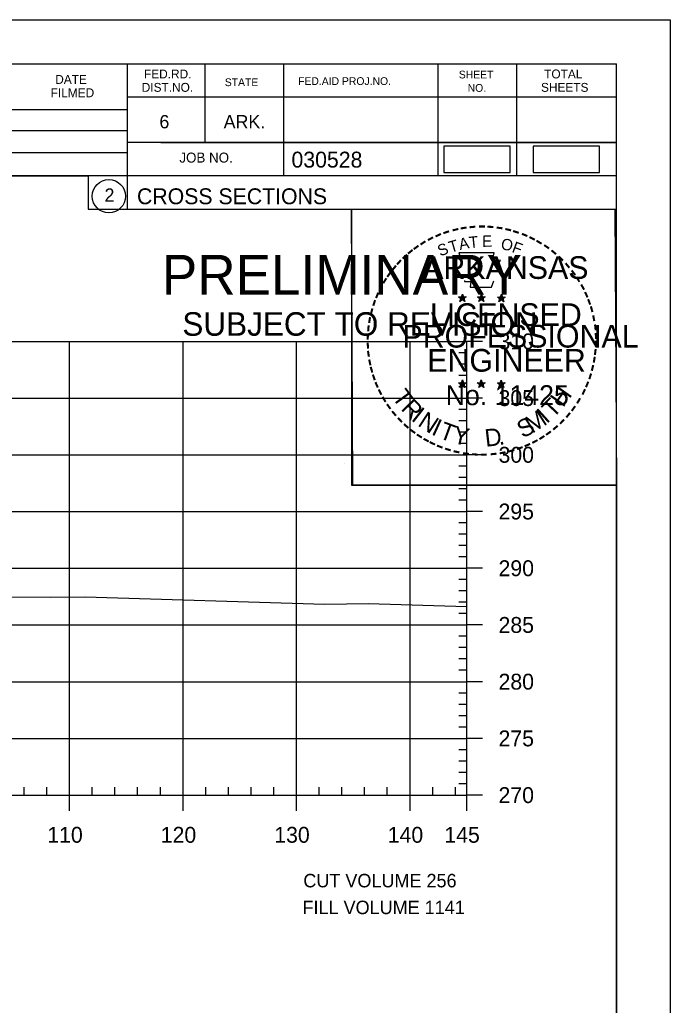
# Model space of a CAD drawing. Extents: x 1370843 to 1371177, y 380307 to 382654.
# Drawn here: x 1371119.3 to 1371176.6, y 381500.6 to 381587.5 of the extents above; entities that cross this region are included whole.
import ezdxf

# ---------------------------------------------------------------- set-up
doc = ezdxf.new("R2010")
doc.units = 0
for name, color, linetype in [('R_Axis', 7, 'Continuous'), ('R_Axis Annot', 7, 'Continuous'), ('R_Border', 7, 'Continuous'), ('R_Border Notes', 7, 'Continuous'), ('R_Border PE', 7, 'Continuous'), ('R_Border Prem', 7, 'Continuous'), ('R_Draft', 7, 'Continuous'), ('R_Exist Surface', 7, 'Continuous'), ('R_Grid', 7, 'Continuous'), ('R_No Plot', 7, 'Continuous')]:
    doc.layers.add(name, color=color, linetype=linetype)

msp = doc.modelspace()

# ---------------------------------------------------------------- linework, layer by layer
at = {"layer": 'R_Axis'}
for p, q in [((1371158.709, 381519.138), (1371158.709, 381559.138)), ((1371160.109, 381559.138), (1371158.709, 381559.138)), ((1371158.709, 381558.138), (1371158.009, 381558.138)), ((1371158.709, 381557.138), (1371158.009, 381557.138)), ((1371158.709, 381556.138), (1371158.009, 381556.138)), ((1371158.709, 381555.138), (1371158.009, 381555.138)), ((1371160.109, 381554.138), (1371158.709, 381554.138)), ((1371158.709, 381553.138), (1371158.009, 381553.138)), ((1371158.709, 381552.138), (1371158.009, 381552.138)), ((1371158.709, 381551.138), (1371158.009, 381551.138)), ((1371158.709, 381550.138), (1371158.009, 381550.138)), ((1371160.109, 381549.138), (1371158.709, 381549.138)), ((1371158.709, 381548.138), (1371158.009, 381548.138)), ((1371158.709, 381547.138), (1371158.009, 381547.138)), ((1371158.709, 381546.138), (1371158.009, 381546.138)), ((1371158.709, 381545.138), (1371158.009, 381545.138)), ((1371160.109, 381544.138), (1371158.709, 381544.138)), ((1371158.709, 381543.138), (1371158.009, 381543.138)), ((1371158.709, 381542.138), (1371158.009, 381542.138)), ((1371158.709, 381541.138), (1371158.009, 381541.138)), ((1371158.709, 381540.138), (1371158.009, 381540.138)), ((1371160.109, 381539.138), (1371158.709, 381539.138)), ((1371158.709, 381538.138), (1371158.009, 381538.138)), ((1371158.709, 381537.138), (1371158.009, 381537.138)), ((1371158.709, 381536.138), (1371158.009, 381536.138)), ((1371158.709, 381535.138), (1371158.009, 381535.138)), ((1371160.109, 381534.138), (1371158.709, 381534.138)), ((1371158.709, 381533.138), (1371158.009, 381533.138)), ((1371158.709, 381532.138), (1371158.009, 381532.138)), ((1371158.709, 381531.138), (1371158.009, 381531.138)), ((1371158.709, 381530.138), (1371158.009, 381530.138)), ((1371160.109, 381529.138), (1371158.709, 381529.138)), ((1371158.709, 381528.138), (1371158.009, 381528.138)), ((1371158.709, 381527.138), (1371158.009, 381527.138)), ((1371158.709, 381526.138), (1371158.009, 381526.138)), ((1371158.709, 381525.138), (1371158.009, 381525.138)), ((1371160.109, 381524.138), (1371158.709, 381524.138)), ((1371158.709, 381523.138), (1371158.009, 381523.138)), ((1371158.709, 381522.138), (1371158.009, 381522.138)), ((1371158.709, 381521.138), (1371158.009, 381521.138)), ((1371119.709, 381519.138), (1371119.709, 381519.838)), ((1371121.709, 381519.138), (1371121.709, 381519.838)), ((1371125.709, 381519.138), (1371125.709, 381519.838)), ((1371127.709, 381519.138), (1371127.709, 381519.838)), ((1371129.709, 381519.138), (1371129.709, 381519.838)), ((1371131.709, 381519.138), (1371131.709, 381519.838)), ((1371135.709, 381519.138), (1371135.709, 381519.838)), ((1371137.709, 381519.138), (1371137.709, 381519.838)), ((1371139.709, 381519.138), (1371139.709, 381519.838)), ((1371141.709, 381519.138), (1371141.709, 381519.838)), ((1371145.709, 381519.138), (1371145.709, 381519.838)), ((1371147.709, 381519.138), (1371147.709, 381519.838)), ((1371149.709, 381519.138), (1371149.709, 381519.838)), ((1371151.709, 381519.138), (1371151.709, 381519.838)), ((1371155.709, 381519.138), (1371155.709, 381519.838)), ((1371157.709, 381519.138), (1371157.709, 381519.838)), ((1371158.709, 381520.138), (1371158.009, 381520.138)), ((1370868.709, 381519.138), (1371158.709, 381519.138)), ((1371123.709, 381517.738), (1371123.709, 381519.138)), ((1371133.709, 381517.738), (1371133.709, 381519.138)), ((1371143.709, 381517.738), (1371143.709, 381519.138)), ((1371153.709, 381517.738), (1371153.709, 381519.138)), ((1371158.709, 381517.738), (1371158.709, 381519.138)), ((1371160.109, 381519.138), (1371158.709, 381519.138))]:
    msp.add_line(p, q, dxfattribs=at)
at = {"layer": 'R_Border'}
for p, q in [((1370855.709, 381583.598), (1371171.889, 381583.598)), ((1371128.789, 381583.598), (1371128.789, 381570.798)), ((1371135.629, 381583.598), (1371135.629, 381576.658)), ((1371142.569, 381583.598), (1371142.569, 381573.718)), ((1371156.149, 381583.598), (1371156.149, 381573.718)), ((1371163.089, 381583.598), (1371163.089, 381573.718)), ((1371171.889, 381378.138), (1371171.889, 381583.598)), ((1371171.889, 381580.658), (1371128.789, 381580.658)), ((1371171.889, 381580.678), (1371171.889, 381580.678)), ((1371089.629, 381579.578), (1371128.789, 381579.578)), ((1371089.629, 381577.718), (1371128.789, 381577.718)), ((1371171.889, 381576.658), (1371128.789, 381576.658)), ((1371131.749, 381576.658), (1371171.889, 381576.658)), ((1371089.629, 381575.778), (1371128.789, 381575.778)), ((1371171.889, 381573.718), (1371089.629, 381573.718)), ((1371128.789, 381570.798), (1371171.889, 381570.798))]:
    msp.add_line(p, q, dxfattribs=at)
msp.add_circle((1371127.176, 381571.934), 1.467, dxfattribs=at)
at = {"layer": 'R_Border PE'}
for p, q in [((1371157.974, 381563.053), (1371158.323, 381562.942)), ((1371157.974, 381563.053), (1371158.227, 381563.008)), ((1371157.974, 381563.053), (1371158.211, 381562.931)), ((1371158.323, 381563.307), (1371158.282, 381563.055)), ((1371158.323, 381562.942), (1371158.323, 381563.307)), ((1371158.323, 381563.307), (1371158.372, 381563.057)), ((1371158.67, 381563.053), (1371158.323, 381562.942)), ((1371158.67, 381563.053), (1371158.384, 381563.004)), ((1371158.67, 381563.053), (1371158.466, 381562.951)), ((1371159.644, 381563.053), (1371159.993, 381562.942)), ((1371159.644, 381563.053), (1371159.897, 381563.008)), ((1371159.644, 381563.053), (1371159.881, 381562.931)), ((1371159.993, 381563.307), (1371159.952, 381563.055)), ((1371159.993, 381562.942), (1371159.993, 381563.307)), ((1371159.993, 381563.307), (1371160.042, 381563.057)), ((1371160.34, 381563.053), (1371159.993, 381562.942)), ((1371160.34, 381563.053), (1371160.054, 381563.004)), ((1371160.34, 381563.053), (1371160.136, 381562.951)), ((1371161.408, 381563.041), (1371161.757, 381562.93)), ((1371161.408, 381563.041), (1371161.661, 381562.996)), ((1371161.408, 381563.041), (1371161.645, 381562.919)), ((1371161.757, 381563.295), (1371161.716, 381563.043)), ((1371161.757, 381562.93), (1371161.757, 381563.295)), ((1371161.757, 381563.295), (1371161.806, 381563.045)), ((1371162.104, 381563.041), (1371161.757, 381562.93)), ((1371162.104, 381563.041), (1371161.818, 381562.992)), ((1371162.104, 381563.041), (1371161.9, 381562.939)), ((1371158.107, 381562.645), (1371158.323, 381562.942)), ((1371158.107, 381562.645), (1371158.233, 381562.889)), ((1371158.107, 381562.645), (1371158.321, 381562.862)), ((1371158.536, 381562.645), (1371158.321, 381562.859)), ((1371158.536, 381562.645), (1371158.323, 381562.942)), ((1371158.536, 381562.645), (1371158.399, 381562.936)), ((1371159.777, 381562.645), (1371159.993, 381562.942)), ((1371159.777, 381562.645), (1371159.903, 381562.889)), ((1371159.777, 381562.645), (1371159.991, 381562.862)), ((1371160.206, 381562.645), (1371159.991, 381562.859)), ((1371160.206, 381562.645), (1371159.993, 381562.942)), ((1371160.206, 381562.645), (1371160.069, 381562.936)), ((1371161.541, 381562.633), (1371161.757, 381562.93)), ((1371161.541, 381562.633), (1371161.667, 381562.877)), ((1371161.541, 381562.633), (1371161.755, 381562.85)), ((1371161.97, 381562.633), (1371161.755, 381562.847)), ((1371161.97, 381562.633), (1371161.757, 381562.93)), ((1371161.97, 381562.633), (1371161.833, 381562.924)), ((1371157.97, 381555.48), (1371158.319, 381555.369)), ((1371157.97, 381555.48), (1371158.223, 381555.435)), ((1371157.97, 381555.48), (1371158.207, 381555.358)), ((1371158.103, 381555.072), (1371158.319, 381555.369)), ((1371158.103, 381555.072), (1371158.229, 381555.316)), ((1371158.103, 381555.072), (1371158.317, 381555.289)), ((1371158.319, 381555.734), (1371158.278, 381555.482)), ((1371158.532, 381555.072), (1371158.317, 381555.286)), ((1371158.319, 381555.369), (1371158.319, 381555.734)), ((1371158.319, 381555.734), (1371158.368, 381555.484)), ((1371158.666, 381555.48), (1371158.319, 381555.369)), ((1371158.532, 381555.072), (1371158.319, 381555.369)), ((1371158.666, 381555.48), (1371158.38, 381555.431)), ((1371158.532, 381555.072), (1371158.395, 381555.363)), ((1371158.666, 381555.48), (1371158.462, 381555.378)), ((1371159.639, 381555.48), (1371159.988, 381555.369)), ((1371159.639, 381555.48), (1371159.892, 381555.435)), ((1371159.639, 381555.48), (1371159.876, 381555.358)), ((1371159.772, 381555.072), (1371159.988, 381555.369)), ((1371159.772, 381555.072), (1371159.898, 381555.316)), ((1371159.772, 381555.072), (1371159.986, 381555.289)), ((1371159.988, 381555.734), (1371159.947, 381555.482)), ((1371160.201, 381555.072), (1371159.986, 381555.286)), ((1371159.988, 381555.369), (1371159.988, 381555.734)), ((1371159.988, 381555.734), (1371160.037, 381555.484)), ((1371160.335, 381555.48), (1371159.988, 381555.369)), ((1371160.201, 381555.072), (1371159.988, 381555.369)), ((1371160.335, 381555.48), (1371160.049, 381555.431)), ((1371160.201, 381555.072), (1371160.064, 381555.363)), ((1371160.335, 381555.48), (1371160.131, 381555.378)), ((1371161.406, 381555.47), (1371161.755, 381555.359)), ((1371161.406, 381555.47), (1371161.659, 381555.425)), ((1371161.406, 381555.47), (1371161.643, 381555.348)), ((1371161.539, 381555.062), (1371161.755, 381555.359)), ((1371161.539, 381555.062), (1371161.665, 381555.306)), ((1371161.539, 381555.062), (1371161.753, 381555.279)), ((1371161.755, 381555.724), (1371161.714, 381555.472)), ((1371161.968, 381555.062), (1371161.753, 381555.276)), ((1371161.755, 381555.359), (1371161.755, 381555.724)), ((1371161.755, 381555.724), (1371161.804, 381555.474)), ((1371162.102, 381555.47), (1371161.755, 381555.359)), ((1371161.968, 381555.062), (1371161.755, 381555.359)), ((1371162.102, 381555.47), (1371161.816, 381555.421)), ((1371161.968, 381555.062), (1371161.831, 381555.353)), ((1371162.102, 381555.47), (1371161.898, 381555.368))]:
    msp.add_line(p, q, dxfattribs=at)
for points in [[(1371158.015, 381566.931), (1371158.284, 381566.104)], [(1371161.526, 381566.009), (1371161.668, 381566.293), (1371160.983, 381566.269), (1371161.131, 381566.931), (1371158.015, 381566.931)], [(1371158.507, 381564.508), (1371158.507, 381564.421), (1371159.07, 381564.402), (1371159.016, 381563.929), (1371160.886, 381563.929), (1371161.087, 381564.465)], [(1371158.323, 381563.307), (1371158.536, 381562.645), (1371157.974, 381563.053), (1371158.67, 381563.053), (1371158.107, 381562.645), (1371158.323, 381563.307)], [(1371159.993, 381563.307), (1371160.206, 381562.645), (1371159.644, 381563.053), (1371160.34, 381563.053), (1371159.777, 381562.645), (1371159.993, 381563.307)], [(1371161.757, 381563.295), (1371161.97, 381562.633), (1371161.408, 381563.041), (1371162.104, 381563.041), (1371161.541, 381562.633), (1371161.757, 381563.295)], [(1371158.319, 381555.734), (1371158.532, 381555.072), (1371157.97, 381555.48), (1371158.666, 381555.48), (1371158.103, 381555.072), (1371158.319, 381555.734)], [(1371159.988, 381555.734), (1371160.201, 381555.072), (1371159.639, 381555.48), (1371160.335, 381555.48), (1371159.772, 381555.072), (1371159.988, 381555.734)], [(1371161.755, 381555.724), (1371161.968, 381555.062), (1371161.406, 381555.47), (1371162.102, 381555.47), (1371161.539, 381555.062), (1371161.755, 381555.724)]]:
    msp.add_lwpolyline(points, dxfattribs=at)
for centre, radius in [((1371158.322, 381562.941), 0.172), ((1371158.322, 381562.941), 0.145), ((1371158.322, 381562.941), 0.116), ((1371158.322, 381562.941), 0.0991), ((1371158.322, 381562.941), 0.0747), ((1371159.992, 381562.941), 0.172), ((1371159.992, 381562.941), 0.145), ((1371159.992, 381562.941), 0.116), ((1371159.992, 381562.941), 0.0991), ((1371159.992, 381562.941), 0.0747), ((1371161.756, 381562.929), 0.172), ((1371161.756, 381562.929), 0.145), ((1371161.756, 381562.929), 0.116), ((1371161.756, 381562.929), 0.0991), ((1371158.322, 381562.941), 0.0495), ((1371158.322, 381562.941), 0.0296), ((1371159.992, 381562.941), 0.0495), ((1371159.992, 381562.941), 0.0296), ((1371161.756, 381562.929), 0.0747), ((1371161.756, 381562.929), 0.0495), ((1371161.756, 381562.929), 0.0296), ((1371158.318, 381555.368), 0.172), ((1371158.318, 381555.368), 0.145), ((1371158.318, 381555.368), 0.116), ((1371158.318, 381555.368), 0.0991), ((1371158.318, 381555.368), 0.0747), ((1371158.318, 381555.368), 0.0495), ((1371158.318, 381555.368), 0.0296), ((1371159.987, 381555.368), 0.172), ((1371159.987, 381555.368), 0.145), ((1371159.987, 381555.368), 0.116), ((1371159.987, 381555.368), 0.0991), ((1371159.987, 381555.368), 0.0747), ((1371159.987, 381555.368), 0.0495), ((1371159.987, 381555.368), 0.0296), ((1371161.754, 381555.358), 0.172), ((1371161.754, 381555.358), 0.145), ((1371161.754, 381555.358), 0.116), ((1371161.754, 381555.358), 0.0991), ((1371161.754, 381555.358), 0.0747), ((1371161.754, 381555.358), 0.0495), ((1371161.754, 381555.358), 0.0296)]:
    msp.add_circle(centre, radius, dxfattribs=at)
at = {"layer": 'R_Draft'}
for points in [[(1371156.702, 381574.033), (1371162.536, 381574.033), (1371162.536, 381576.343), (1371156.702, 381576.343)], [(1371164.572, 381574.033), (1371170.406, 381574.033), (1371170.406, 381576.343), (1371164.572, 381576.343)]]:
    msp.add_lwpolyline(points, close=True, dxfattribs=at)
at = {"layer": 'R_Exist Surface'}
msp.add_lwpolyline([(1371058.155, 381534.06), (1371078.056, 381535.409), (1371088.634, 381536.316), (1371091.079, 381536.424), (1371098.483, 381536.722), (1371106.915, 381536.672), (1371122.075, 381536.582), (1371125.088, 381536.631), (1371146.201, 381535.967), (1371150.015, 381536.034), (1371158.709, 381535.775)], dxfattribs=at)
at = {"layer": 'R_Grid'}
for p, q in [((1370868.709, 381559.138), (1371158.709, 381559.138)), ((1371123.709, 381519.138), (1371123.709, 381559.138)), ((1371133.709, 381519.138), (1371133.709, 381559.138)), ((1371143.709, 381519.138), (1371143.709, 381559.138)), ((1371153.709, 381519.138), (1371153.709, 381559.138)), ((1371158.709, 381519.138), (1371158.709, 381559.138)), ((1370868.709, 381554.138), (1371158.709, 381554.138)), ((1370868.709, 381549.138), (1371158.709, 381549.138)), ((1370868.709, 381544.138), (1371158.709, 381544.138)), ((1370868.709, 381539.138), (1371158.709, 381539.138)), ((1370868.709, 381534.138), (1371158.709, 381534.138)), ((1370868.709, 381529.138), (1371158.709, 381529.138)), ((1370868.709, 381524.138), (1371158.709, 381524.138)), ((1370868.709, 381519.138), (1371158.709, 381519.138))]:
    msp.add_line(p, q, dxfattribs=at)
at = {"layer": 'R_No Plot'}
for p, q in [((1370843.308, 381587.493), (1371176.642, 381587.493)), ((1371147.923, 381548.343), (1371147.923, 381548.343))]:
    msp.add_line(p, q, dxfattribs=at)
for points in [[(1370843.302, 381587.493), (1371176.642, 381587.493), (1371176.642, 381374.155), (1370843.302, 381374.155)], [(1371089.629, 381583.598), (1371089.629, 381573.718), (1371125.361, 381573.718), (1371125.361, 381570.798), (1371148.561, 381570.798), (1371148.561, 381546.466), (1371171.889, 381546.466), (1371171.889, 381378.138), (1370855.709, 381378.138), (1370855.709, 381583.598)], [(1371148.561, 381570.798), (1371171.768, 381570.798), (1371171.889, 381546.466), (1371148.681, 381546.466)]]:
    msp.add_lwpolyline(points, close=True, dxfattribs=at)

# ---------------------------------------------------------------- texts
at = {"layer": 'R_Axis Annot'}
for s, p in [('310', (1371161.509, 381558.438)), ('305', (1371161.509, 381553.438)), ('300', (1371161.509, 381548.438)), ('295', (1371161.509, 381543.438)), ('290', (1371161.509, 381538.438)), ('285', (1371161.509, 381533.438)), ('280', (1371161.509, 381528.438)), ('275', (1371161.509, 381523.438)), ('270', (1371161.509, 381518.438)), ('110', (1371121.748, 381514.938)), ('120', (1371131.748, 381514.938)), ('130', (1371141.748, 381514.938)), ('140', (1371151.748, 381514.938)), ('145', (1371156.735, 381514.938))]:
    msp.add_text(s, height=1.4, dxfattribs=at).set_placement(p)
at = {"layer": 'R_Border'}
for s, height, p in [('FED.RD.', 0.7819, (1371130.269, 381582.318)), ('SHEET', 0.684, (1371158.009, 381582.318)), ('TOTAL', 0.7819, (1371165.529, 381582.318)), ('DATE', 0.7819, (1371122.449, 381581.838)), ('STATE', 0.684, (1371137.389, 381581.638)), ('FED.AID PROJ.NO.', 0.684, (1371143.849, 381581.738)), ('FILMED', 0.7819, (1371122.049, 381580.658)), ('DIST.NO.', 0.7819, (1371130.069, 381581.138)), ('NO.', 0.684, (1371158.789, 381581.138)), ('SHEETS', 0.7819, (1371165.249, 381581.138)), ('6', 1.172, (1371131.629, 381577.918)), ('ARK.', 1.1723, (1371137.289, 381577.918)), ('JOB NO.', 0.8792, (1371133.389, 381574.898)), ('030528', 1.4, (1371143.265, 381574.458)), ('2', 1.172, (1371126.793, 381571.447)), ('CROSS SECTIONS', 1.4, (1371129.653, 381571.228))]:
    msp.add_text(s, height=height, rotation=360, dxfattribs=at).set_placement(p)
at = {"layer": 'R_Border Notes'}
for s, p in [('CUT VOLUME 256', (1371144.31, 381511.007)), ('FILL VOLUME 1141', (1371144.235, 381508.644))]:
    msp.add_text(s, height=1.18747, dxfattribs=at).set_placement(p)
at = {"layer": 'R_Border PE'}
for s, height, rotation, p in [('-', 1.6, 13.63015, (1371157.513, 381568.299)), ('-', 1.6, 10.21935, (1371158.191, 381568.461)), ('-', 1.6, 5.89682, (1371158.92, 381568.571)), ('-', 1.6, 0.18623, (1371159.692, 381568.643)), ('-', 1.6, 357.74304, (1371160.415, 381568.63)), ('-', 1.6, 352.16172, (1371161.159, 381568.574)), ('-', 1.6, 347.20489, (1371161.878, 381568.46)), ('-', 1.6, 28.79182, (1371155.496, 381567.472)), ('-', 1.6, 24.30721, (1371156.129, 381567.789)), ('-', 1.6, 19.17608, (1371156.763, 381568.058)), ('A', 1, 11.21318, (1371158.11, 381567.191)), ('T', 1, 6.02276, (1371158.959, 381567.357)), ('E', 1, 0.83234, (1371160.064, 381567.467)), ('-', 1.6, 342.3362, (1371162.513, 381568.305)), ('-', 1.6, 337.85509, (1371163.248, 381568.082)), ('-', 1.6, 334.12109, (1371163.879, 381567.811)), ('-', 1.6, 36.23174, (1371154.321, 381566.707)), ('-', 1.6, 34.06357, (1371154.899, 381567.102)), ('S', 1, 21.59401, (1371156.37, 381566.609)), ('T', 1, 16.4036, (1371157.284, 381566.94)), ('O', 1, 350.4515, (1371161.668, 381567.257)), ('F', 1, 340.07066, (1371162.622, 381567.029)), ('-', 1.6, 329.64089, (1371164.458, 381567.528)), ('-', 1.6, 325.86266, (1371165.101, 381567.167)), ('-', 1.6, 42.96224, (1371153.412, 381565.912)), ('-', 1.6, 38.95066, (1371153.845, 381566.329)), ('ARKANSAS', 2, 360, (1371154.868, 381564.643)), ('-', 1.6, 320.52971, (1371165.711, 381566.741)), ('-', 1.6, 315.57859, (1371166.31, 381566.253)), ('-', 1.6, 50.61417, (1371152.561, 381564.948)), ('-', 1.6, 48.42305, (1371152.964, 381565.434)), ('-', 1.6, 309.87973, (1371166.879, 381565.703)), ('-', 1.6, 58.07063, (1371151.823, 381563.854)), ('-', 1.6, 54.23247, (1371152.148, 381564.381)), ('-', 1.6, 306.65218, (1371167.404, 381565.101)), ('-', 1.4, 303.67529, (1371167.89, 381564.533)), ('-', 1.6, 62.87135, (1371151.51, 381563.24)), ('-', 1.6, 299.66835, (1371168.209, 381563.926)), ('-', 1.6, 67.77427, (1371151.251, 381562.629)), ('-', 1.6, 294.66279, (1371168.533, 381563.314)), ('-', 1.6, 72.39447, (1371151.032, 381561.999)), ('LICENSED', 2, 360, (1371155.465, 381560.494)), ('DWB', 0.01, 360, (1371158.31, 381562.937)), ('DWB', 0.01, 360, (1371159.98, 381562.937)), ('DWB', 0.01, 360, (1371161.744, 381562.926)), ('-', 1.6, 290.57283, (1371168.79, 381562.737)), ('-', 1.6, 285.12326, (1371169.024, 381562.157)), ('-', 1.6, 81.20126, (1371150.703, 381560.572)), ('-', 1.6, 75.46096, (1371150.835, 381561.285)), ('-', 1.6, 280.54934, (1371169.224, 381561.415)), ('-', 1.6, 85.18634, (1371150.627, 381559.881)), ('PROFESSIONAL', 2, 360, (1371153.042, 381558.59)), ('-', 1.6, 276.59616, (1371169.386, 381560.647)), ('-', 1.6, 89.06224, (1371150.602, 381559.18)), ('-', 1.6, 274.33011, (1371169.446, 381559.925)), ('-', 1.6, 94.19588, (1371150.637, 381558.455)), ('-', 1.6, 269.94067, (1371169.48, 381559.293)), ('-', 1.6, 98.94793, (1371150.709, 381557.788)), ('ENGINEER', 2, 360, (1371155.229, 381556.465)), ('-', 1.6, 260.99529, (1371169.39, 381557.973)), ('-', 1.6, 263.5172, (1371169.461, 381558.627)), ('-', 1.6, 101.71495, (1371150.844, 381557.055)), ('-', 1.6, 255.7626, (1371169.28, 381557.295)), ('-', 1.6, 105.45785, (1371151.006, 381556.46)), ('-', 1.6, 109.08742, (1371151.221, 381555.829)), ('-', 1.6, 252.86809, (1371169.099, 381556.575)), ('-', 1.6, 114.06432, (1371151.475, 381555.233)), ('No. 11425', 1.757, 360, (1371156.856, 381553.514)), ('DWB', 0.01, 360, (1371158.306, 381555.364)), ('DWB', 0.01, 360, (1371159.975, 381555.364)), ('DWB', 0.01, 360, (1371161.742, 381555.354)), ('H', 1.54, 54.60883, (1371167.199, 381553.243)), ('-', 1.6, 247.88866, (1371168.876, 381555.902)), ('-', 1.6, 115.72885, (1371151.78, 381554.615)), ('T', 1.54, 306.04056, (1371152.078, 381554.207)), ('-', 1.6, 244.61971, (1371168.614, 381555.273)), ('-', 1.6, 120.44712, (1371152.137, 381554.029)), ('-', 1.6, 125.89344, (1371152.54, 381553.468)), ('R', 1.54, 314.00497, (1371152.841, 381553.16)), ('T', 1.54, 46.64442, (1371166.309, 381552.3)), ('-', 1.6, 233.84524, (1371167.818, 381553.868)), ('-', 1.6, 239.07125, (1371168.22, 381554.521)), ('-', 1.6, 130.71812, (1371153.002, 381552.916)), ('I', 1.54, 321.96938, (1371153.741, 381552.228)), ('N', 1.54, 326.50021, (1371154.309, 381551.756)), ('M', 1.54, 32.65632, (1371164.463, 381550.975)), ('I', 1.54, 42.11359, (1371165.747, 381551.822)), ('-', 1.6, 231.25377, (1371167.388, 381553.302)), ('-', 1.6, 134.22381, (1371153.519, 381552.371)), ('-', 1.6, 138.93382, (1371154.044, 381551.907)), ('I', 1.54, 335.36034, (1371155.517, 381550.97)), ('T', 1.54, 339.89117, (1371156.178, 381550.643)), ('S', 1.54, 26.9312, (1371163.624, 381550.569)), ('-', 1.6, 221.08509, (1371166.387, 381552.229)), ('-', 1.6, 225.76533, (1371166.909, 381552.738)), ('-', 1.6, 144.64634, (1371154.6, 381551.501)), ('-', 1.6, 148.08978, (1371155.161, 381551.13)), ('Y', 1.54, 347.85558, (1371157.395, 381550.197)), ('D', 1.54, 6.39691, (1371160.38, 381549.839)), ('-', 1.6, 212.24909, (1371165.304, 381551.37)), ('-', 1.6, 215.73633, (1371165.838, 381551.757)), ('-', 1.6, 151.57039, (1371155.74, 381550.805)), ('-', 1.6, 154.60019, (1371156.262, 381550.558)), ('-', 1.6, 158.56121, (1371156.886, 381550.304)), ('.', 1.54, 13.76417, (1371161.572, 381549.966)), ('-', 1.6, 204.25161, (1371164.122, 381550.705)), ('-', 1.6, 207.35684, (1371164.746, 381551.024)), ('-', 1.6, 162.79826, (1371157.573, 381550.091)), ('-', 1.6, 167.55551, (1371158.288, 381549.927)), ('-', 1.6, 173.11546, (1371159.06, 381549.817)), ('-', 1.6, 176.51827, (1371159.808, 381549.764)), ('-', 1.6, 181.59176, (1371160.552, 381549.783)), ('-', 1.6, 185.81666, (1371161.361, 381549.859)), ('-', 1.6, 191.28576, (1371162.097, 381549.991)), ('-', 1.6, 195.47429, (1371162.826, 381550.19)), ('-', 1.6, 200.71842, (1371163.503, 381550.432))]:
    msp.add_text(s, height=height, rotation=rotation, dxfattribs=at).set_placement(p)
at = {"layer": 'R_Border Prem'}
for s, height, p in [('PRELIMINARY', 3.5, (1371131.84, 381563.261)), ('DWB', 0.01, (1371132.587, 381565.11)), ('SUBJECT TO REVISION', 2.07511, (1371133.649, 381559.632))]:
    msp.add_text(s, height=height, rotation=360, dxfattribs=at).set_placement(p)

doc.saveas('drawing.dxf')
